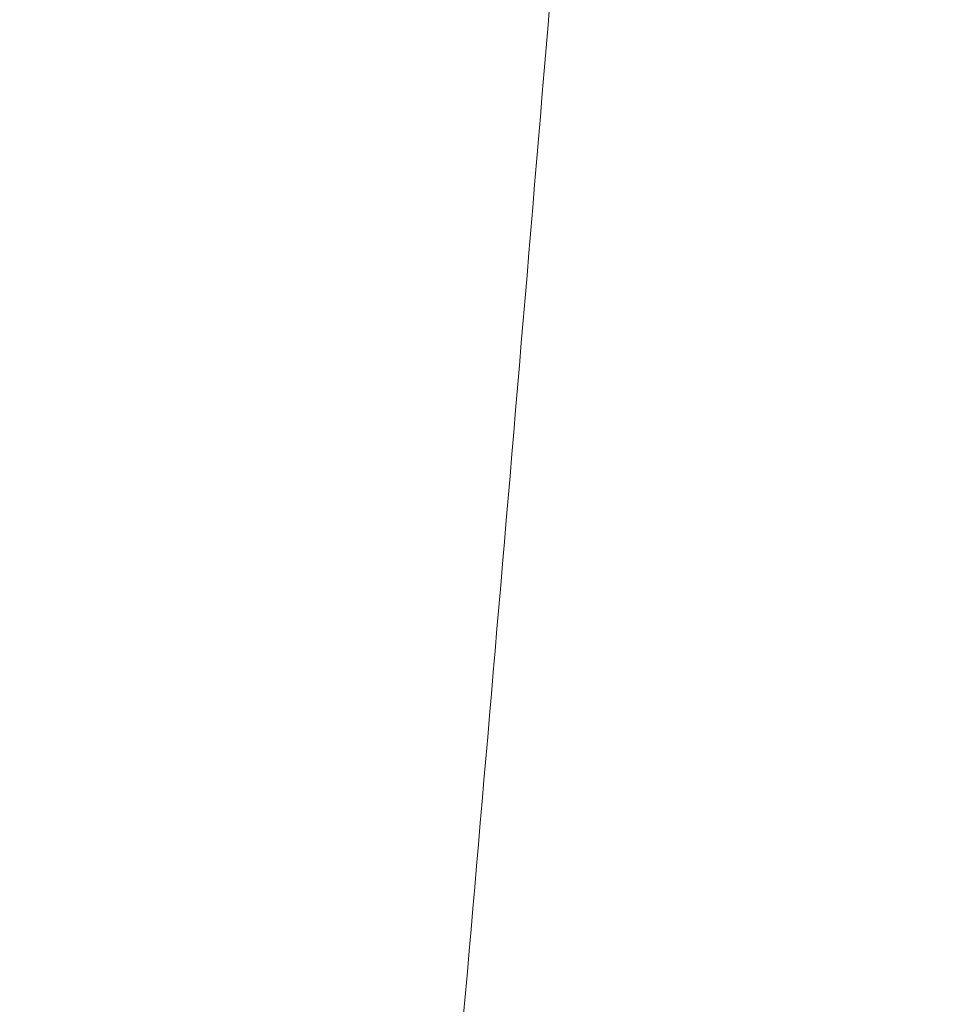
# Model space of a CAD drawing. Header units: inches. Extents: x 1 to 109, y 1 to 85.
# Tile 490 of 656: x 88.45907 to 88.46126, y 24.36905 to 24.37139. Entities that reach past the tile are written whole.
import ezdxf

# ---------------------------------------------------------------- set-up
doc = ezdxf.new("R2010")
doc.units = ezdxf.units.IN
doc.header["$MEASUREMENT"] = 0

msp = doc.modelspace()

# ---------------------------------------------------------------- linework, layer by layer
at = {"color": 7, "linetype": 'Continuous', "lineweight": 15, "ltscale": 5}
for points, knots in [([(88.4641548, 24.4341884), (88.4640653, 24.4323244), (88.4638847, 24.4285655), (88.4635992, 24.4229141), (88.463302, 24.4172427), (88.4629941, 24.4115979), (88.462678, 24.4060278), (88.4623623, 24.4006851), (88.4620498, 24.3956052), (88.461743, 24.3908153), (88.461438, 24.3862509), (88.461137, 24.3819437), (88.4608364, 24.377841), (88.4605386, 24.3739864), (88.4602465, 24.3704217), (88.4599665, 24.3672328), (88.4597012, 24.3643985), (88.4594235, 24.3619036), (88.4591387, 24.3597911), (88.4588484, 24.3580627), (88.4585552, 24.3567185), (88.4582554, 24.355744), (88.4579511, 24.3551535), (88.4576382, 24.3549517), (88.4573193, 24.35517), (88.4569968, 24.3558337), (88.4566797, 24.3569277), (88.4563705, 24.358434), (88.4560716, 24.3603286), (88.4557899, 24.3625404), (88.4555268, 24.3650231), (88.4552754, 24.3677586), (88.4550096, 24.3708143), (88.4547332, 24.3742055), (88.4544407, 24.3779971), (88.4541338, 24.3821928), (88.4538141, 24.386787), (88.4534901, 24.3916663), (88.4531646, 24.3967923), (88.4528403, 24.4021218), (88.4525259, 24.4075054), (88.4522236, 24.4128874), (88.4519351, 24.4182184), (88.4516564, 24.4235658), (88.4513883, 24.4288909), (88.4512183, 24.4324318), (88.451134, 24.4341884)], [0, 0, 0, 0, 0.0224789, 0.0453313, 0.0685062, 0.0919475, 0.1155952, 0.1393856, 0.1618887, 0.1844038, 0.2068744, 0.2292447, 0.2514602, 0.2747945, 0.2978377, 0.320536, 0.3429176, 0.3655625, 0.3885596, 0.4105181, 0.432694, 0.4550359, 0.4774899, 0.5000003, 0.523873, 0.5476785, 0.5713505, 0.5948251, 0.6180416, 0.6409433, 0.662202, 0.6833271, 0.7047784, 0.7265313, 0.74854, 0.7721069, 0.7958441, 0.8196866, 0.8435676, 0.8674198, 0.891176, 0.9134288, 0.9354857, 0.9572967, 0.9788157, 1, 1, 1, 1]), ([(88.4674101, 24.4341884), (88.4673205, 24.4323244), (88.4671399, 24.4285655), (88.4668544, 24.4229141), (88.4665572, 24.4172427), (88.4662493, 24.4115979), (88.4659332, 24.4060278), (88.4656175, 24.4006851), (88.465305, 24.3956052), (88.4649982, 24.3908153), (88.4646932, 24.3862509), (88.4643922, 24.3819437), (88.4640916, 24.377841), (88.4637938, 24.3739864), (88.4635017, 24.3704217), (88.4632217, 24.3672328), (88.4629564, 24.3643985), (88.4626787, 24.3619036), (88.4623939, 24.3597911), (88.4621036, 24.3580627), (88.4618105, 24.3567185), (88.4615106, 24.355744), (88.4612063, 24.3551535), (88.4608934, 24.3549517), (88.4605745, 24.35517), (88.460252, 24.3558337), (88.459935, 24.3569277), (88.4596258, 24.358434), (88.4593268, 24.3603286), (88.4590451, 24.3625404), (88.458782, 24.3650231), (88.4585306, 24.3677586), (88.4582648, 24.3708143), (88.4579884, 24.3742055), (88.457696, 24.3779971), (88.457389, 24.3821928), (88.4570693, 24.386787), (88.4567453, 24.3916663), (88.4564198, 24.3967923), (88.4560955, 24.4021218), (88.4557811, 24.4075054), (88.4554788, 24.4128874), (88.4551903, 24.4182184), (88.4549116, 24.4235658), (88.4546435, 24.4288909), (88.4544735, 24.4324318), (88.4543892, 24.4341884)], [0, 0, 0, 0, 0.022479, 0.045331, 0.068506, 0.091948, 0.115595, 0.139386, 0.161889, 0.184404, 0.206874, 0.229245, 0.25146, 0.274794, 0.297838, 0.320536, 0.342918, 0.365562, 0.38856, 0.410518, 0.432694, 0.455036, 0.47749, 0.5, 0.523873, 0.547679, 0.571351, 0.594825, 0.618042, 0.640943, 0.662202, 0.683327, 0.704778, 0.726531, 0.74854, 0.772107, 0.795844, 0.819687, 0.843568, 0.86742, 0.891176, 0.913429, 0.935486, 0.957297, 0.978816, 1, 1, 1, 1])]:
    msp.add_open_spline(points, degree=3, knots=knots, dxfattribs=at)

doc.saveas('drawing.dxf')
